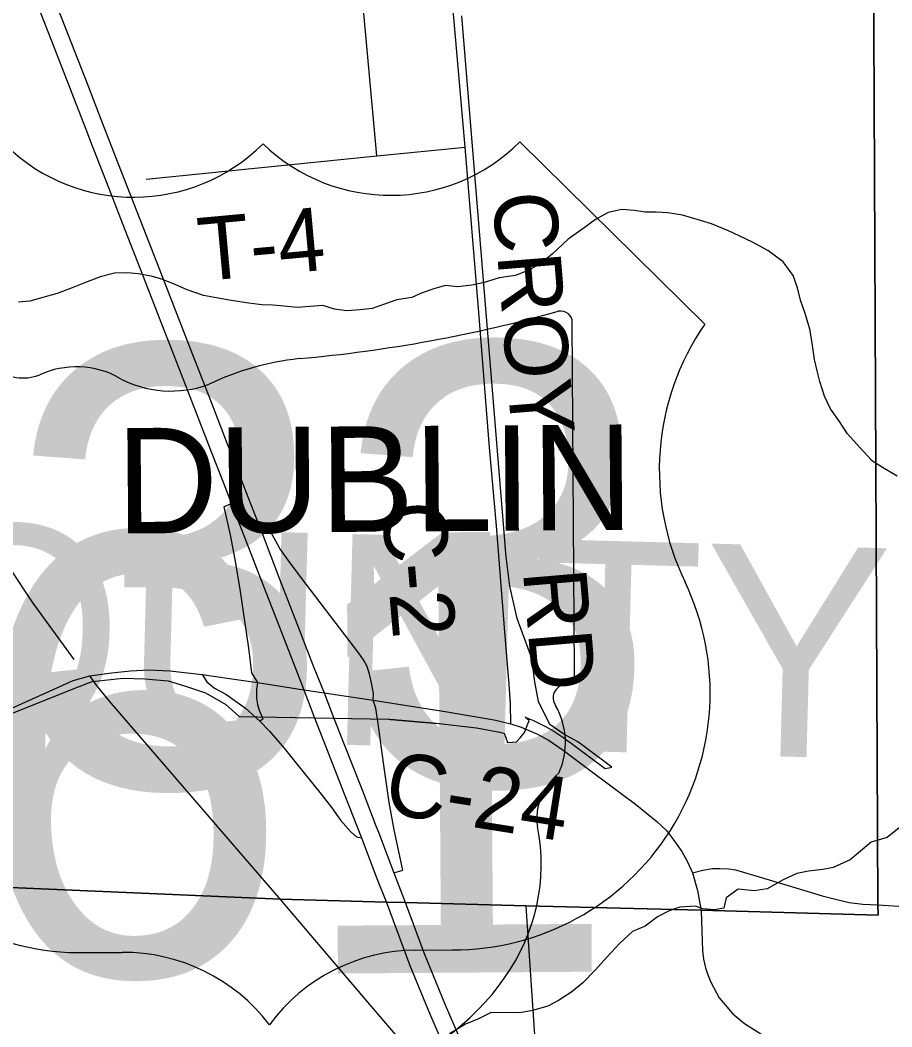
# Model space of a CAD drawing. Extents: x 114604 to 551442, y 316898 to 567001.
# Drawn here: x 154316 to 158450, y 439120 to 443893 of the extents above; entities that cross this region are included whole.
import ezdxf

# ---------------------------------------------------------------- set-up
doc = ezdxf.new("R2010")
doc.units = 0
for name, color, linetype in [('_CIVIL_CONSTRUCTION', 7, 'Continuous'), ('GE_P_Alignment_1000_Cardinal_Points', 7, 'Continuous'), ('GE_P_Alignment_1000_Stations', 7, 'Continuous'), ('GE_P_Alignment_100_Cardinal_Points', 7, 'Continuous'), ('GE_P_Alignment_100_Distances', 7, 'Continuous'), ('GE_P_Alignment_100_Stations', 7, 'Continuous'), ('GE_P_Alignment_500_Bearings', 7, 'Continuous'), ('GE_P_Alignment_500_Cardinal_Points', 7, 'Continuous'), ('GE_P_Alignment_500_Curve_Data', 7, 'Continuous'), ('GE_P_Alignment_500_Distances', 7, 'Continuous'), ('PM_P_Cells', 7, 'Continuous'), ('PM_P_CL_Double_Solid', 7, 'Continuous'), ('PM_P_Crosswalk', 7, 'Continuous'), ('RD_X_RR_1', 7, 'Continuous'), ('RS_Raster1', 7, 'Continuous'), ('SH_Named_Boundary', 7, 'Continuous')]:
    doc.layers.add(name, color=color, linetype=linetype)

msp = doc.modelspace()

# ---------------------------------------------------------------- linework, layer by layer
at = {"layer": '_CIVIL_CONSTRUCTION'}
for points in [[(154646, 440784), (154749.3, 440798.4), (154839.3, 440808.6), (154926.6, 440812.3), (155025.5, 440807.5), (155178.7, 440789.7)], [(154392.1, 440683.3), (154451.5, 440709.8), (154567.4, 440762.5), (154646, 440784)], [(155178.7, 440789.7), (155201.8, 440756), (155237.3, 440725)], [(155237.3, 440725), (155291.6, 440696.7), (155385.1, 440630.5), (155451.9, 440568.9), (155498.8, 440521.4), (155567.2, 440441.6), (155618.5, 440378.1), (155742.6, 440223.5), (155793.6, 440158), (155835.2, 440100), (155883.3, 440044), (155911.6, 440021.6), (155934, 440016)], [(153854.3, 440416.4), (153987.3, 440487.9), (154149.3, 440568.3), (154258.2, 440623.7), (154392.1, 440683.3)], [(155934, 440016), (155975.5, 439907.6), (156007.8, 439823.2), (156053.8, 439709)], [(156053.8, 439709), (156163.9, 439410), (156256.7, 439184.4), (156328.8, 439021.2), (156412.7, 438859.7), (156530.6, 438656.3), (156641.6, 438488.2), (156751.9, 438335.2), (156866.5, 438187.8), (156908.1, 438141.2)]]:
    msp.add_lwpolyline(points, dxfattribs=at)
at = {"layer": 'GE_P_Alignment_1000_Cardinal_Points'}
for points in [[(156007.1, 443249.6), (155967.6, 443682.5), (155935.9, 444030.7)], [(154913.3, 443139.4), (156007.1, 443249.6), (156426.2, 443290.8)], [(154571.2, 440860.9), (154378.2, 441128.6), (154262.2, 441301.9), (154198.7, 441398.4)]]:
    msp.add_lwpolyline(points, dxfattribs=at)
at = {"layer": 'GE_P_Alignment_1000_Stations'}
msp.add_line((156088.6, 439849.6), (156142.8, 439706.6), dxfattribs=at)
for points in [[(154401.2, 443956.3), (154475.6, 443765.7), (154561, 443546.2), (154635.4, 443355.4), (154647, 443325.7)], [(154478.7, 443989.7), (154545, 443818.3), (154632.8, 443592.3), (154705.6, 443403.5), (154746.9, 443297.3)], [(154647, 443325.7), (154724.3, 443128.1), (154811.1, 442903.8), (154899.3, 442676.9), (154986.8, 442453), (155060.9, 442262.8), (155146.7, 442039.6), (155220.1, 441850.4), (155278.3, 441702), (155318.1, 441599.3), (155387, 441421.8), (155470.3, 441208.5), (155556.1, 440986.3), (155630.9, 440794.8), (155661, 440718.4), (155709.3, 440593.7)], [(154746.9, 443297.3), (154794.1, 443175.9), (154883, 442949), (154976.9, 442710.3), (155058.7, 442499.1), (155133.1, 442308.3), (155224.3, 442073), (155297.6, 441883.8), (155355.9, 441735.5), (155395.6, 441632.7), (155464.6, 441455.3), (155544.5, 441247.1), (155631.3, 441024.5), (155667.5, 440929.8), (155706, 440831), (155756.8, 440704.1), (155792.2, 440611.5), (155793.9, 440607.1)], [(155709.3, 440593.7), (155768.8, 440440.4), (155856.3, 440216.4), (155934, 440016)], [(155793.9, 440607.1), (155849.6, 440466.8), (155937.1, 440242.9), (156002.7, 440073.6)], [(156002.7, 440073.6), (156014.8, 440042.4), (156056.3, 439934), (156088.6, 439849.6)], [(155934, 440016), (155975.5, 439907.6), (156007.8, 439823.2), (156053.8, 439709)], [(156053.8, 439709), (156163.9, 439410), (156256.7, 439184.4), (156328.8, 439021.2), (156412.7, 438859.7), (156530.6, 438656.3), (156641.6, 438488.2), (156751.9, 438335.2), (156866.5, 438187.8), (156908.1, 438141.2)], [(156142.8, 439706.6), (156231.3, 439468.1), (156331.5, 439224.5), (156413.9, 439035.2), (156520.8, 438827.5), (156624, 438653.3), (156736.3, 438485.1), (156836.9, 438346.8), (156986.5, 438162.6), (157151.1, 437987.7), (157329.4, 437819.9), (157513.5, 437666.1), (157680, 437542.2), (157882.5, 437411.6), (158091.8, 437292.7), (158281.2, 437202.5), (158455.5, 437128.5)]]:
    msp.add_lwpolyline(points, dxfattribs=at)
at = {"layer": 'GE_P_Alignment_100_Cardinal_Points'}
msp.add_line((156785, 438653.9), (156716, 439691.4), dxfattribs=at)
for points in [[(156883.1, 437564.3), (156868.1, 437736.9), (156864.1, 437814.4), (156850.1, 437891.8), (156824.2, 437975.8), (156789.9, 438063.2), (156759.2, 438120.3), (156726.6, 438169.1), (156578.5, 438413.8), (156448.9, 438628.5), (156368.8, 438752.6), (156278.6, 438873.3), (156219.2, 438940.3), (155973.3, 439225.7), (155551.6, 439722.5)], [(157545.9, 439670.5), (157551.6, 439479.9), (157556.7, 439440.6), (157565.3, 439400.2), (157575, 439371.7), (157591.8, 439331.8), (157631.4, 439257.5), (157695.3, 439181.6), (157750.7, 439135.1), (157832.3, 439083.6), (157961.2, 439020.3), (158115.3, 438955.4), (158252, 438910.3), (158349.4, 438884.1), (158458.9, 438861.5)], [(158385, 439698.1), (158506, 439689.8)]]:
    msp.add_lwpolyline(points, dxfattribs=at)
at = {"layer": 'GE_P_Alignment_100_Stations'}
msp.add_lwpolyline([(154256, 440598.4), (154567.2, 440721.8), (154657, 440757.3), (154805, 440772.9), (154906.7, 440770.7), (155017.1, 440759.9), (155095.7, 440737.2), (155194.7, 440703.1), (155290.9, 440648.6), (155355.2, 440590.9), (156063.4, 440578.5), (156068.1, 440578.1), (156072.1, 440577.7), (156076.1, 440577.4), (156080, 440577), (156084.1, 440576.7), (156088, 440576.4), (156091.9, 440576), (156094.5, 440575.8), (156095.9, 440575.7), (156099.9, 440575.3), (156100.9, 440575.2), (156103.8, 440575), (156107.8, 440574.7), (156109.1, 440574.5), (156111.7, 440574.3), (156114, 440574.1), (156115.8, 440574), (156119.6, 440573.6), (156120, 440573.6), (156123.7, 440573.3), (156124, 440573.3), (156127.7, 440573), (156130.4, 440572.7), (156131.6, 440572.6), (156135.5, 440572.3), (156135.9, 440572.2), (156139.5, 440571.9), (156139.9, 440571.9), (156143.4, 440571.6), (156143.8, 440571.6), (156147.4, 440571.3), (156149.5, 440571.1), (156151.4, 440570.9), (156155.3, 440570.6), (156159.3, 440570.2), (156159.8, 440570.2), (156160.7, 440570.1), (156163.2, 440569.9), (156165.3, 440569.7), (156167.1, 440569.6), (156171.2, 440569.2), (156171.8, 440569.2), (156172.5, 440569.1), (156175.1, 440568.9), (156177.4, 440568.7), (156179, 440568.5), (156183, 440568.2), (156183.6, 440568.2), (156186.9, 440567.9), (156187.5, 440567.8), (156190.9, 440567.5), (156195, 440567.2), (156198.8, 440566.8), (156202.9, 440566.5), (156206.7, 440566.2), (156210.6, 440565.8), (156214.6, 440565.5), (156218.7, 440565.1), (156219.4, 440565.1), (156222.7, 440564.8), (156226.5, 440564.5), (156227.3, 440564.4), (156230.4, 440564.1), (156231.2, 440564.1), (156234.4, 440563.8), (156238.3, 440563.5), (156242.2, 440563.1), (156246.4, 440562.8), (156250.2, 440562.4), (156251, 440562.4), (156254.1, 440562.1), (156258.1, 440561.8), (156260.8, 440561.5), (156262, 440561.4), (156266, 440561.1), (156270.1, 440560.7), (156270.9, 440560.7), (156274, 440560.4), (156278, 440560.1), (156281.9, 440559.7), (156282.6, 440559.7), (156285.8, 440559.4), (156288.3, 440559.2), (156479.6, 440538.3), (156591.2, 440516.8), (156594.7, 440516), (156611.1, 440512.1), (156627.6, 440467.5), (156650, 440469.3), (156652.7, 440469.5), (156670, 440470.8), (156687.8, 440490), (156707.9, 440516.2), (156713.9, 440532.1), (156718.2, 440543.5), (156719.8, 440548), (156729, 440572.5), (156710.6, 440588.4), (156749.6, 440572.2), (156775.5, 440560.1), (156811.1, 440541.7), (156845.9, 440521.6), (156879.6, 440499.9), (156879.8, 440499.8), (156879.8, 440499.8), (156880.5, 440499.3), (156881.3, 440498.7), (156881.4, 440498.6), (156881.4, 440498.6), (156881.7, 440498.4), (156882.1, 440498.1), (156882.9, 440497.6), (156883.7, 440497), (156884.5, 440496.4), (156885.3, 440495.8), (156886.1, 440495.2), (156887, 440494.6), (156887.8, 440494.1), (156888.6, 440493.5), (156889, 440493.1), (156889.4, 440492.9), (156890.2, 440492.3), (156890.3, 440492.2), (156890.6, 440492.1), (156890.8, 440491.9), (156891, 440491.7), (156891.8, 440491.1), (156892.6, 440490.6), (156892.8, 440490.4), (156893.4, 440490), (156893.9, 440489.7), (156893.9, 440489.6), (156894.3, 440489.4), (156895.1, 440488.8), (156895.9, 440488.2), (156896.7, 440487.6), (156897, 440487.4), (156897.2, 440487.3), (156897.4, 440487.2), (156897.5, 440487.1), (156898.3, 440486.5), (156898.4, 440486.4), (156898.4, 440486.4), (156899.1, 440485.9), (156899.9, 440485.3), (156900.8, 440484.7), (156901.6, 440484.1), (156902.4, 440483.6), (156902.6, 440483.4), (156903.2, 440483), (156903.4, 440482.9), (156903.5, 440482.7), (156904, 440482.4), (156904.8, 440481.8), (156905.6, 440481.2), (156906.4, 440480.6), (156907.3, 440480.1), (156908.1, 440479.5), (156908.9, 440478.9), (156919.2, 440471.5), (156921.9, 440469.5), (156947.6, 440451), (157090.1, 440344.3), (157116.1, 440349.8), (157122.5, 440350.6), (156990.6, 440449.3), (156961.2, 440471.2), (156894.5, 440507.7), (156827.4, 440553.7), (156774, 440662.2), (156757.1, 440756.3), (156742.2, 440866), (156672.6, 441056.2), (156637.8, 441209.4), (156620.4, 441349), (156615.9, 441402.7), (156615.5, 441406.8), (156410, 443914.1)], dxfattribs=at)
at = {"layer": 'GE_P_Alignment_500_Bearings'}
for p, q in [((154678, 440740.6), (154646, 440784)), ((156643.5, 440555.9), (156692.2, 440541.5))]:
    msp.add_line(p, q, dxfattribs=at)
for points in [[(156426.2, 443290.8), (156358.4, 444067.9), (156305.2, 444805.4), (156209.1, 445916.9), (156157.8, 446500.2), (156107.2, 446994.6), (156020.2, 447851.9)], [(156643.5, 440555.9), (156641.6, 440651.1), (156634.9, 440743.7), (156613.1, 441011), (156574.5, 441494.9), (156542.3, 441866.2), (156490.5, 442507.3), (156426.2, 443290.8)], [(155178.7, 440789.7), (155308.8, 440771.5), (155441.1, 440752.7), (155661, 440718.4), (155756.8, 440704.1), (155990.5, 440669.5), (156341.4, 440612.9)], [(155551.6, 439722.5), (155174, 440159.8), (154888.4, 440492.2), (154740.2, 440664.4), (154684.4, 440732), (154678, 440740.6)], [(156341.4, 440612.9), (156441.7, 440596.7), (156564.4, 440575.9), (156643.5, 440555.9)], [(156692.2, 440541.5), (156768.8, 440506.9), (156824, 440477), (156890.8, 440431.5), (157030.5, 440327.6), (157234.1, 440175), (157335, 440094.2), (157380.6, 440051.3), (157413.9, 440007.3), (157453, 439950.8), (157479.9, 439902.6), (157504.4, 439850.1)], [(157504.4, 439850.1), (157553.2, 439863.3), (157598.7, 439870.2), (157634.2, 439871.4), (157676.5, 439869.4), (157707.8, 439863.9), (157751.1, 439851.9), (157958, 439789.8), (158119, 439741), (158176.4, 439726.2), (158247.9, 439710.2), (158312.8, 439701.8), (158385, 439698.1)], [(157504.4, 439850.1), (157528.3, 439766), (157545.9, 439670.5)]]:
    msp.add_lwpolyline(points, dxfattribs=at)
at = {"layer": 'GE_P_Alignment_500_Cardinal_Points'}
for p, q in [((157562.1, 442451.6), (156685.7, 443315.5)), ((154625, 439471.9), (154799, 439473.2)), ((156191.2, 439483.2), (156365.2, 439484.5))]:
    msp.add_line(p, q, dxfattribs=at)
for points in [[(155318.1, 441599.3), (155281.8, 441584.9), (155311.3, 441452.9), (155333.1, 441335.4), (155356.8, 441195.2), (155398.7, 440915.7), (155412.3, 440797.7), (155441.1, 440752.7)], [(155990.5, 440669.5), (155991.8, 440700.2), (155982.2, 440751.5), (155972.5, 440792.7), (155960.9, 440827.7), (155943.6, 440859.8), (155921.5, 440891), (155671.6, 441219.3), (155594, 441322.1), (155548, 441388.2), (155501.9, 441471.3), (155464.6, 441455.3)], [(155441.1, 440752.7), (155436.6, 440719.1), (155436.9, 440676.4), (155440.9, 440648.9), (155449.7, 440621.5), (155461.4, 440591.1)], [(156013.3, 440558.3), (156003.1, 440631.6), (155990.5, 440669.5)], [(155461.4, 440591.1), (155466.1, 440578.9), (155451.9, 440568.9)], [(156088.6, 439849.6), (156130, 439863.2), (156088.8, 440053.6), (156065.1, 440184.3), (156039.1, 440372), (156013.3, 440558.3)]]:
    msp.add_lwpolyline(points, dxfattribs=at)
for centre, radius, start, end in [((154854, 443923.7), 870.1, 225.9851, 314.8391), ((156072.2, 443932.5), 870.1, 225.9851, 314.8391), ((158565, 441760.1), 1218.2, 145.4112, 205.865), ((156370, 440702.7), 1218.2, 269.7739, 25.5802), ((154602.7, 440689.9), 1218.2, 155.244, 271.0504), ((154805.3, 438603.1), 870.1, 37.282, 90.4121), ((156197.5, 438613.1), 870.1, 90.4121, 143.5422)]:
    msp.add_arc(centre, radius, start, end, dxfattribs=at)
at = {"layer": 'GE_P_Alignment_500_Curve_Data'}
for p, q in [((156945.2, 440802.2), (156933.3, 442460.4)), ((156944.7, 440802.6), (156945.2, 440802.2))]:
    msp.add_line(p, q, dxfattribs=at)
for centre, major_axis, ratio, start_param, end_param in [((155043.1, 446690.2), (5536.4, 39.8), 0.800001, 4.814396, 5.04237), ((156875.3, 442466.9), (58.1, 0.4), 0.8, 6.141152, 7.989035), ((155787.4, 441405.4), (1113.8, 8), 0.8, 1.699011, 2.107814), ((154330.5, 442331.8), (169.2, 1.2), 0.8, 3.836095, 5.185415), ((154581.6, 441967.2), (351.9, 2.5), 0.8, 0.950623, 2.079405), ((155032.1, 442473), (423.3, 3), 0.8, 4.081561, 5.145723), ((156883.3, 440795.4), (62.2, 0.4), 0.8, 5.05454, 6.418171), ((156932.7, 440680.4), (89.9, 0.6), 0.8, 1.883978, 3.671073), ((156362, 440466.7), (539.9, 3.9), 0.8, 5.934695, 6.695948), ((157158.4, 440109.8), (392.8, 2.8), 0.8, 2.387724, 3.262537), ((155402.2, 439886.2), (1384.8, 10), 0.8, 5.101753, 6.440018)]:
    msp.add_ellipse(centre, major_axis=major_axis, ratio=ratio, start_param=start_param, end_param=end_param, dxfattribs=at)
at = {"layer": 'GE_P_Alignment_500_Distances'}
for points in [[(158404.1, 452870.8), (158333.6, 448459.5), (158349.6, 446685.9), (158353.3, 446271.9), (158383.8, 439701), (158384, 439649.9), (157544.7, 439673.3), (156714.8, 439694.2), (156141.6, 439709.5), (156052.6, 439711.8), (155550.4, 439725.3), (152473.5, 439858.4), (151137.9, 439881.9), (148176.9, 439982.7), (147260.1, 440013.6), (140707.4, 440166.3)], [(147386.3, 428151.2), (148147.7, 439229.9), (148176.9, 439982.7), (151137.9, 439881.9), (152473.5, 439858.4), (155550.4, 439725.3), (156052.6, 439711.8), (156141.6, 439709.5), (156714.8, 439694.2), (157544.7, 439673.3), (158384, 439649.9), (158383.8, 439701), (158353.3, 446271.9), (158349.6, 446685.9), (158333.6, 448459.5), (158404.1, 452870.8)]]:
    msp.add_lwpolyline(points, dxfattribs=at)
at = {"layer": 'PM_P_Cells'}
for points in [[(158353.9, 441806.2), (158298.4, 441866.2), (158239.8, 441931.9), (158201.3, 441989.7), (158158.7, 442049.5), (158130.2, 442109.5), (158107.5, 442179.5), (158095.1, 442229.5), (158082.6, 442283.6), (158069.8, 442371.7), (158061.3, 442427.8), (158038.7, 442501.8), (158016.1, 442565.8), (158001.6, 442623.9), (157981.1, 442681.9), (157934.4, 442747.7), (157861.9, 442801.2), (157789.5, 442840.6), (157725.2, 442870.2), (157675, 442893.8), (157594.6, 442927.2), (157542.5, 442942.8), (157456.2, 442968.1), (157388, 442979.5), (157331.9, 442983), (157279.9, 442982.6), (157229.8, 442990.1), (157169.7, 442995.6), (157103.8, 442981), (157044, 442948.4), (156990.3, 442907.8), (156914.8, 442854.9), (156839.3, 442784.1), (156783.7, 442739.4), (156731.9, 442708.9), (156664.1, 442682.2), (156588.1, 442671.5), (156512.3, 442646.8), (156458.3, 442636.3), (156390.4, 442627.7), (156332.2, 442635.2), (156282.3, 442620.7), (156222.5, 442600.1), (156172.6, 442577.6), (156102.7, 442567), (156038.8, 442544.3), (155985, 442525.8), (155929, 442519.3), (155863, 442514.7), (155806.9, 442522.2), (155750.7, 442539.8), (155630.7, 442530.7), (155566.6, 442536.2), (155514.5, 442541.8), (155462.4, 442543.3), (155400.3, 442550.8), (155316.2, 442564.1), (155238, 442577.5), (155185.9, 442587.1), (155107.6, 442614.5), (155053.3, 442638.1), (154987, 442665.6), (154936.9, 442679.2), (154874.7, 442690.7), (154824.7, 442694.3), (154762.6, 442693.7), (154694.7, 442675.1), (154617, 442646.4), (154563.1, 442623.8), (154491.3, 442597.1), (154423.4, 442578.5), (154361.5, 442559.9), (154307.5, 442555.4)], [(158353.9, 441806.2), (158405.7, 441773.2), (158474.4, 441732)], [(158484.9, 440063.8), (158426.7, 440018), (158352.2, 439995.5)], [(158352.2, 439995.5), (158252.5, 439912.4), (158171.7, 439875.1), (158121.8, 439866.6), (158053.8, 439858), (157999.8, 439847.5), (157934.1, 439816.8), (157858.4, 439774), (157796.4, 439765.4), (157720.3, 439772.7), (157664.6, 439732.1), (157653, 439682.3), (157608, 439674.7), (157552.8, 439678.7), (157517.9, 439691.5), (157443.9, 439686.6), (157394.2, 439669.9)], [(157394.2, 439669.9), (157338.4, 439641.7), (157280.2, 439597.9), (157220, 439572.2), (157159.7, 439516.5), (157097.3, 439450.7), (157045, 439390.9), (156984.6, 439329.1), (156932.3, 439285.3), (156868.1, 439245.6), (156817.9, 439217.8), (156745.8, 439198.2), (156685.8, 439186.6), (156549.7, 439187.4), (156489.6, 439157.7), (156427.4, 439132), (156351.2, 439086.4)]]:
    msp.add_lwpolyline(points, dxfattribs=at)
at = {"layer": 'RS_Raster1'}
for points in [[(158404.1, 452870.8), (158333.6, 448459.5), (158349.6, 446685.9), (158353.3, 446271.9), (158383.8, 439701), (158384, 439649.9), (157544.7, 439673.3), (156714.8, 439694.2), (156141.6, 439709.5), (156052.6, 439711.8), (155550.4, 439725.3), (152473.5, 439858.4), (151137.9, 439881.9), (148176.9, 439982.7), (147260.1, 440013.6), (140707.4, 440166.3)], [(147386.3, 428151.2), (148147.7, 439229.9), (148176.9, 439982.7), (151137.9, 439881.9), (152473.5, 439858.4), (155550.4, 439725.3), (156052.6, 439711.8), (156141.6, 439709.5), (156714.8, 439694.2), (157544.7, 439673.3), (158384, 439649.9), (158383.8, 439701), (158353.3, 446271.9), (158349.6, 446685.9), (158333.6, 448459.5), (158404.1, 452870.8)]]:
    msp.add_lwpolyline(points, dxfattribs=at)

# ---------------------------------------------------------------- texts
at = {"layer": 'GE_P_Alignment_100_Distances'}
msp.add_text('UNION COUNTY', height=1000.025, rotation=358.4741, dxfattribs=at).set_placement((148106.4, 440663.4))
at = {"layer": 'GE_P_Alignment_500_Cardinal_Points'}
msp.add_text('33', height=2088.34, rotation=0.4121, dxfattribs=at).set_placement((154249.6, 440252.4))
at = {"layer": 'GE_P_Alignment_500_Curve_Data'}
msp.add_text('161', height=2088.34, rotation=0.4121, dxfattribs=at).set_placement((152504.1, 439348.9))
at = {"layer": 'PM_P_CL_Double_Solid'}
for s, rotation, p in [('CROY', 274.6026, (156555.1, 443069.1)), ('C-2', 274.9871, (156029.5, 441598.3)), ('RD', 274.8481, (156699.8, 441279.8)), ('C-24', 350.9841, (156033.9, 440135))]:
    msp.add_text(s, height=300.01, rotation=rotation, dxfattribs=at).set_placement(p)
at = {"layer": 'PM_P_Crosswalk'}
msp.add_text('T-4', height=300.01, rotation=5.2148, dxfattribs=at).set_placement((155172.7, 442654.9))
at = {"layer": 'RD_X_RR_1'}
for s, p in [('0', (155481.7, 441290)), ('/', (155481.8, 441290)), ('33', (155276.8, 441081.5))]:
    msp.add_text(s, height=1, rotation=0.4121, dxfattribs=at).set_placement(p)
at = {"layer": 'SH_Named_Boundary'}
msp.add_text('DUBLIN', height=500.01, rotation=0.4121, dxfattribs=at).set_placement((154773.2, 441458.7))

doc.saveas('drawing.dxf')
